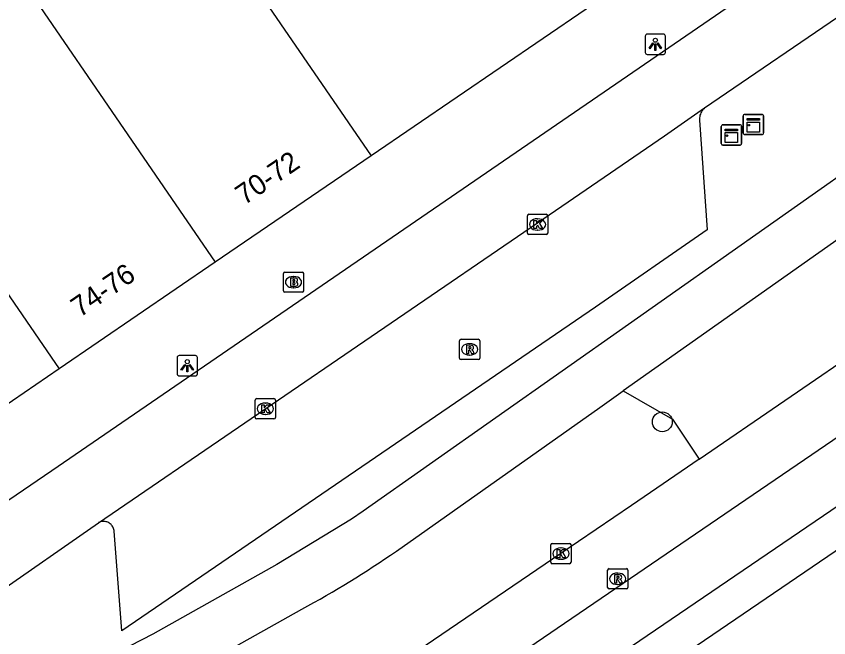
# Model space of a CAD drawing. Extents: x 157466 to 158888, y 383063 to 384677.
# Drawn here: x 158629.25 to 158669.31, y 383692.07 to 383722.72 of the extents above; entities that cross this region are included whole.
import ezdxf

# ---------------------------------------------------------------- set-up
doc = ezdxf.new("R2010")
doc.units = 0
for name, color, linetype in [('IMGEO_Boom', 7, 'Continuous'), ('IMGEO_Brandkraan', 7, 'Continuous'), ('IMGEO_Fietspad_gesloten', 7, 'Continuous'), ('IMGEO_Haag', 7, 'Continuous'), ('IMGEO_Kast', 7, 'Continuous'), ('IMGEO_Kolk', 7, 'Continuous'), ('IMGEO_Lichtpunt', 7, 'Continuous'), ('IMGEO_OVBaan_gesloten', 7, 'Continuous'), ('IMGEO_Pand', 7, 'Continuous'), ('IMGEO_Pand_nummerreeks', 7, 'Continuous'), ('IMGEO_Rijbaan_lokaal_open', 7, 'Continuous'), ('IMGEO_Rijbaan_regionaal_gesloten', 7, 'Continuous'), ('IMGEO_Rioolput', 7, 'Continuous'), ('IMGEO_Voetpad_open', 7, 'Continuous')]:
    doc.layers.add(name, color=color, linetype=linetype)

msp = doc.modelspace()

# ---------------------------------------------------------------- linework, layer by layer
at = {"layer": 'IMGEO_Boom'}
msp.add_circle((158661.102, 383702.722), 0.489, dxfattribs=at)
at = {"layer": 'IMGEO_Brandkraan'}
for p, q in [((158642.418, 383709.183), (158642.418, 383710.035)), ((158642.493, 383710.109), (158643.345, 383710.109)), ((158643.419, 383710.035), (158643.419, 383709.183)), ((158642.906, 383709.889), (158642.931, 383709.889)), ((158642.929, 383709.329), (158642.904, 383709.329)), ((158643.345, 383709.109), (158642.493, 383709.109))]:
    msp.add_line(p, q, dxfattribs=at)
for points in [[(158642.418, 383709.183), (158642.418, 383710.035)], [(158642.493, 383710.109), (158643.345, 383710.109)], [(158643.419, 383710.035), (158643.419, 383709.183)], [(158642.766, 383709.809), (158642.766, 383709.409), (158642.979, 383709.409)], [(158642.997, 383709.809), (158642.766, 383709.809)], [(158642.945, 383709.728), (158642.891, 383709.728), (158642.891, 383709.652)], [(158642.891, 383709.652), (158642.944, 383709.652)], [(158642.953, 383709.576), (158642.891, 383709.576), (158642.891, 383709.495)], [(158642.891, 383709.495), (158642.953, 383709.495)], [(158643.345, 383709.109), (158642.493, 383709.109)]]:
    msp.add_lwpolyline(points, dxfattribs=at)
for centre, radius, start, end in [((158642.495, 383710.033), 0.0765, 91.552, 178.448), ((158642.495, 383710.033), 0.0765, 91.552, 178.448), ((158643.343, 383710.033), 0.0765, 1.552, 88.448), ((158643.343, 383710.033), 0.0765, 1.552, 88.448), ((158642.946, 383709.69), 0.0379, 267.8285, 90.9355), ((158643.001, 383709.664), 0.145, 59.4692, 91.5367), ((158643.026, 383709.711), 0.0922, 285.5137, 58.1501), ((158643.031, 383709.519), 0.105, 301.3115, 78.989), ((158642.954, 383709.535), 0.0404, 269.8759, 90.5077), ((158642.985, 383709.66), 0.251, 268.6676, 293.5347), ((158642.495, 383709.185), 0.0765, 181.552, 268.448), ((158642.495, 383709.185), 0.0765, 181.552, 268.448), ((158643.343, 383709.185), 0.0765, 271.552, 358.448), ((158643.343, 383709.185), 0.0765, 271.552, 358.448)]:
    msp.add_arc(centre, radius, start, end, dxfattribs=at)
for centre, major_axis, ratio, start_param, end_param in [((158642.905, 383709.609), (-0.387, 0.002), 0.722429, 4.712389, 7.853982), ((158642.93, 383709.609), (-0.39, 0.002), 0.717154, 1.570796, 4.712389)]:
    msp.add_ellipse(centre, major_axis=major_axis, ratio=ratio, start_param=start_param, end_param=end_param, dxfattribs=at)
at = {"layer": 'IMGEO_Fietspad_gesloten'}
for points in [[(158673.107, 383717.176), (158672.871, 383716.996), (158659.434, 383707.528), (158646.351, 383698.32), (158645.771, 383697.923), (158642.101, 383695.683), (158635.984, 383692.252), (158632.559, 383690.485), (158625.975, 383687.642), (158625.07, 383687.28), (158622.291, 383686.109), (158619.533, 383684.885)], [(158670.378, 383712.16), (158659.173, 383704.25)], [(158647.99, 383696.349), (158658.02, 383703.436), (158659.173, 383704.25)], [(158637.141, 383690.014), (158643.328, 383693.481)]]:
    msp.add_lwpolyline(points, dxfattribs=at)
msp.add_arc((158619.496, 383737.443), 50.006, 298.462, 304.7366, dxfattribs=at)
at = {"layer": 'IMGEO_Haag'}
msp.add_lwpolyline([(158659.173, 383704.25), (158661.61, 383702.847), (158662.926, 383700.885)], dxfattribs=at)
at = {"layer": 'IMGEO_Kast'}
for p, q in [((158665.091, 383716.96), (158665.091, 383717.801)), ((158665.091, 383717.801), (158665.091, 383716.96)), ((158665.166, 383717.885), (158666.007, 383717.885)), ((158666.007, 383717.885), (158665.166, 383717.885)), ((158666.091, 383717.81), (158666.091, 383716.969)), ((158666.091, 383716.969), (158666.091, 383717.81)), ((158664.01, 383716.444), (158664.01, 383717.285)), ((158664.01, 383717.285), (158664.01, 383716.444)), ((158664.085, 383717.369), (158664.926, 383717.369)), ((158664.926, 383717.369), (158664.085, 383717.369)), ((158665.01, 383717.294), (158665.01, 383716.453)), ((158665.01, 383716.453), (158665.01, 383717.294)), ((158666.016, 383716.885), (158665.175, 383716.885)), ((158665.175, 383716.885), (158666.016, 383716.885)), ((158664.935, 383716.369), (158664.094, 383716.369)), ((158664.094, 383716.369), (158664.935, 383716.369))]:
    msp.add_line(p, q, dxfattribs=at)
for points in [[(158665.286, 383717.675), (158665.886, 383717.675), (158665.886, 383717.59), (158665.286, 383717.59), (158665.286, 383717.675)], [(158665.286, 383717.5), (158665.886, 383717.5), (158665.886, 383717.011), (158665.286, 383717.011), (158665.286, 383717.5)], [(158664.205, 383717.159), (158664.805, 383717.159), (158664.805, 383717.074), (158664.205, 383717.074), (158664.205, 383717.159)], [(158664.205, 383716.984), (158664.805, 383716.984), (158664.805, 383716.495), (158664.205, 383716.495), (158664.205, 383716.984)]]:
    msp.add_lwpolyline(points, dxfattribs=at)
for centre in [(158665.37, 383717.349), (158664.289, 383716.833)]:
    msp.add_circle(centre, 0.0377, dxfattribs=at)
for centre, start, end in [((158665.169, 383717.807), 92.4484, 184.2845), ((158665.169, 383717.807), 92.4484, 184.2845), ((158666.013, 383717.807), 2.4484, 94.2845), ((158666.013, 383717.807), 2.4484, 94.2845), ((158664.088, 383717.291), 92.4484, 184.2845), ((158664.088, 383717.291), 92.4484, 184.2845), ((158664.932, 383717.291), 2.4484, 94.2845), ((158664.932, 383717.291), 2.4484, 94.2845), ((158665.169, 383716.963), 182.4484, 274.2845), ((158665.169, 383716.963), 182.4484, 274.2845), ((158666.013, 383716.963), 272.4484, 4.2845), ((158666.013, 383716.963), 272.4484, 4.2845), ((158664.088, 383716.447), 182.4484, 274.2845), ((158664.088, 383716.447), 182.4484, 274.2845), ((158664.932, 383716.447), 272.4484, 4.2845), ((158664.932, 383716.447), 272.4484, 4.2845)]:
    msp.add_arc(centre, 0.0779, start, end, dxfattribs=at)
at = {"layer": 'IMGEO_Kolk'}
for p, q in [((158654.45, 383712.028), (158654.45, 383712.88)), ((158654.525, 383712.954), (158655.377, 383712.954)), ((158655.451, 383712.88), (158655.451, 383712.028)), ((158654.938, 383712.734), (158654.963, 383712.734)), ((158654.961, 383712.174), (158654.936, 383712.174)), ((158655.377, 383711.954), (158654.525, 383711.954)), ((158641.029, 383702.941), (158641.029, 383703.793)), ((158641.104, 383703.867), (158641.956, 383703.867)), ((158641.517, 383703.647), (158641.542, 383703.647)), ((158642.03, 383703.793), (158642.03, 383702.941)), ((158641.956, 383702.867), (158641.104, 383702.867)), ((158641.54, 383703.087), (158641.515, 383703.087)), ((158655.604, 383695.797), (158655.604, 383696.649)), ((158655.679, 383696.723), (158656.531, 383696.723)), ((158656.092, 383696.503), (158656.117, 383696.503)), ((158656.605, 383696.649), (158656.605, 383695.797)), ((158656.531, 383695.723), (158655.679, 383695.723)), ((158656.115, 383695.943), (158656.09, 383695.943))]:
    msp.add_line(p, q, dxfattribs=at)
for points in [[(158654.45, 383712.028), (158654.45, 383712.88)], [(158654.525, 383712.954), (158655.377, 383712.954)], [(158655.451, 383712.88), (158655.451, 383712.028)], [(158654.771, 383712.654), (158654.894, 383712.654), (158654.894, 383712.503), (158655.024, 383712.654), (158655.188, 383712.654), (158655.042, 383712.503), (158655.195, 383712.254), (158655.043, 383712.254), (158654.958, 383712.418), (158654.894, 383712.351), (158654.894, 383712.254), (158654.771, 383712.254), (158654.771, 383712.654)], [(158655.377, 383711.954), (158654.525, 383711.954)], [(158641.029, 383702.941), (158641.029, 383703.793)], [(158641.104, 383703.867), (158641.956, 383703.867)], [(158642.03, 383703.793), (158642.03, 383702.941)], [(158641.35, 383703.567), (158641.473, 383703.567), (158641.473, 383703.416), (158641.603, 383703.567), (158641.767, 383703.567), (158641.621, 383703.416), (158641.774, 383703.167), (158641.622, 383703.167), (158641.537, 383703.331), (158641.473, 383703.264), (158641.473, 383703.167), (158641.35, 383703.167), (158641.35, 383703.567)], [(158641.956, 383702.867), (158641.104, 383702.867)], [(158655.604, 383695.797), (158655.604, 383696.649)], [(158655.679, 383696.723), (158656.531, 383696.723)], [(158655.925, 383696.423), (158656.048, 383696.423), (158656.048, 383696.272), (158656.178, 383696.423), (158656.342, 383696.423), (158656.196, 383696.272), (158656.349, 383696.023), (158656.197, 383696.023), (158656.112, 383696.187), (158656.048, 383696.12), (158656.048, 383696.023), (158655.925, 383696.023), (158655.925, 383696.423)], [(158656.605, 383696.649), (158656.605, 383695.797)], [(158656.531, 383695.723), (158655.679, 383695.723)]]:
    msp.add_lwpolyline(points, dxfattribs=at)
for centre, start, end in [((158654.527, 383712.878), 91.552, 178.448), ((158654.527, 383712.878), 91.552, 178.448), ((158655.375, 383712.878), 1.552, 88.448), ((158655.375, 383712.878), 1.552, 88.448), ((158654.527, 383712.03), 181.552, 268.448), ((158654.527, 383712.03), 181.552, 268.448), ((158655.375, 383712.03), 271.552, 358.448), ((158655.375, 383712.03), 271.552, 358.448), ((158641.106, 383703.791), 91.552, 178.448), ((158641.106, 383703.791), 91.552, 178.448), ((158641.954, 383703.791), 1.552, 88.448), ((158641.954, 383703.791), 1.552, 88.448), ((158641.106, 383702.943), 181.552, 268.448), ((158641.106, 383702.943), 181.552, 268.448), ((158641.954, 383702.943), 271.552, 358.448), ((158641.954, 383702.943), 271.552, 358.448), ((158655.681, 383696.647), 91.552, 178.448), ((158655.681, 383696.647), 91.552, 178.448), ((158656.529, 383696.647), 1.552, 88.448), ((158656.529, 383696.647), 1.552, 88.448), ((158655.681, 383695.799), 181.552, 268.448), ((158655.681, 383695.799), 181.552, 268.448), ((158656.529, 383695.799), 271.552, 358.448), ((158656.529, 383695.799), 271.552, 358.448)]:
    msp.add_arc(centre, 0.0765, start, end, dxfattribs=at)
for centre, major_axis, ratio, start_param, end_param in [((158654.937, 383712.454), (-0.387, 0.002), 0.722429, 4.712389, 7.853982), ((158654.962, 383712.454), (-0.39, 0.002), 0.717154, 1.570796, 4.712389), ((158641.516, 383703.367), (-0.387, 0.002), 0.722429, 4.712389, 7.853982), ((158641.541, 383703.367), (-0.39, 0.002), 0.717154, 1.570796, 4.712389), ((158656.091, 383696.223), (-0.387, 0.002), 0.722429, 4.712389, 7.853982), ((158656.116, 383696.223), (-0.39, 0.002), 0.717154, 1.570796, 4.712389)]:
    msp.add_ellipse(centre, major_axis=major_axis, ratio=ratio, start_param=start_param, end_param=end_param, dxfattribs=at)
at = {"layer": 'IMGEO_Lichtpunt'}
for p, q in [((158660.259, 383721.743), (158660.259, 383720.936)), ((158660.259, 383721.743), (158660.259, 383720.936)), ((158661.161, 383721.838), (158660.353, 383721.838)), ((158661.161, 383721.838), (158660.353, 383721.838)), ((158661.255, 383720.936), (158661.255, 383721.743)), ((158661.255, 383720.936), (158661.255, 383721.743)), ((158660.353, 383720.842), (158661.161, 383720.842)), ((158660.353, 383720.842), (158661.161, 383720.842)), ((158638.085, 383705.985), (158637.277, 383705.985)), ((158638.085, 383705.985), (158637.277, 383705.985)), ((158637.183, 383705.89), (158637.183, 383705.083)), ((158637.183, 383705.89), (158637.183, 383705.083)), ((158638.179, 383705.083), (158638.179, 383705.89)), ((158638.179, 383705.083), (158638.179, 383705.89)), ((158637.277, 383704.989), (158638.085, 383704.989)), ((158637.277, 383704.989), (158638.085, 383704.989))]:
    msp.add_line(p, q, dxfattribs=at)
for points in [[(158660.633, 383721.407), (158660.672, 383721.379), (158660.484, 383721.117), (158660.446, 383721.144), (158660.633, 383721.407)], [(158660.735, 383721.359), (158660.782, 383721.359), (158660.782, 383721.037), (158660.735, 383721.037), (158660.735, 383721.359)], [(158660.845, 383721.379), (158660.883, 383721.406), (158661.07, 383721.144), (158661.031, 383721.116), (158660.845, 383721.379)], [(158637.557, 383705.554), (158637.596, 383705.526), (158637.408, 383705.264), (158637.37, 383705.291), (158637.557, 383705.554)], [(158637.659, 383705.506), (158637.706, 383705.506), (158637.706, 383705.184), (158637.659, 383705.184), (158637.659, 383705.506)], [(158637.769, 383705.526), (158637.807, 383705.553), (158637.994, 383705.291), (158637.955, 383705.263), (158637.769, 383705.526)]]:
    msp.add_lwpolyline(points, dxfattribs=at)
for centre in [(158660.758, 383721.541), (158637.682, 383705.688)]:
    msp.add_circle(centre, 0.0994, dxfattribs=at)
for centre, start, end in [((158660.353, 383721.743), 90, 180), ((158660.353, 383721.743), 90, 180), ((158661.161, 383721.743), 0, 90), ((158661.161, 383721.743), 0, 90), ((158660.353, 383720.936), 180, 270), ((158660.353, 383720.936), 180, 270), ((158661.161, 383720.936), 270, 0), ((158661.161, 383720.936), 270, 360), ((158637.277, 383705.89), 90, 180), ((158637.277, 383705.89), 90, 180), ((158638.085, 383705.89), 0, 90), ((158638.085, 383705.89), 0, 90), ((158637.277, 383705.083), 180, 270), ((158637.277, 383705.083), 180, 270), ((158638.085, 383705.083), 270, 0), ((158638.085, 383705.083), 270, 360)]:
    msp.add_arc(centre, 0.0946, start, end, dxfattribs=at)
at = {"layer": 'IMGEO_OVBaan_gesloten'}
msp.add_lwpolyline([(158660.551, 383690.171), (158676.424, 383700.983), (158677.454, 383701.704)], dxfattribs=at)
at = {"layer": 'IMGEO_Pand'}
for points in [[(158635.576, 383732.129), (158646.752, 383715.839)], [(158625.509, 383730.343), (158639.063, 383710.588)], [(158667.955, 383730.322), (158646.752, 383715.839)], [(158620.228, 383721.58), (158631.372, 383705.337)], [(158646.752, 383715.839), (158639.063, 383710.588)], [(158639.063, 383710.588), (158631.372, 383705.337)], [(158631.372, 383705.337), (158625.016, 383700.993)]]:
    msp.add_lwpolyline(points, dxfattribs=at)
at = {"layer": 'IMGEO_Rijbaan_lokaal_open'}
for points in [[(158620.976, 383698.331), (158621.483, 383698.02), (158622.017, 383697.756), (158622.572, 383697.54), (158623.144, 383697.375), (158623.616, 383697.279), (158624.146, 383697.217), (158624.679, 383697.203), (158625.212, 383697.236), (158625.74, 383697.317), (158626.258, 383697.444), (158626.762, 383697.618), (158627.25, 383697.835), (158627.716, 383698.096), (158627.837, 383698.173), (158630.998, 383700.327), (158668.641, 383726.152)], [(158663.187, 383718.206), (158670.457, 383723.167), (158670.634, 383723.285)], [(158633.296, 383697.747), (158654.956, 383712.528), (158661.211, 383716.831), (158663.187, 383718.206)], [(158624.539, 383692.604), (158624.797, 383692.575), (158624.991, 383692.553), (158625.186, 383692.548), (158625.381, 383692.561), (158625.574, 383692.591), (158625.764, 383692.639), (158625.949, 383692.703), (158626.127, 383692.783), (158626.294, 383692.877), (158628.141, 383694.152), (158633.296, 383697.747)]]:
    msp.add_lwpolyline(points, dxfattribs=at)
at = {"layer": 'IMGEO_Rijbaan_regionaal_gesloten'}
for points in [[(158662.926, 383700.885), (158671.368, 383706.667), (158673.235, 383707.89)], [(158357.947, 383492.263), (158362.176, 383495.3), (158374.335, 383503.923), (158377.704, 383506.331), (158381.801, 383508.832), (158392.975, 383513.826), (158396.6, 383515.895), (158419.62, 383531.385), (158675.249, 383705.727)], [(158676.506, 383703.162), (158659.584, 383691.635)], [(158662.926, 383700.885), (158660.833, 383699.452), (158659.587, 383698.599), (158656.102, 383696.222), (158640.814, 383685.819), (158625.531, 383675.407), (158610.268, 383664.997), (158594.161, 383654.025), (158577.223, 383642.513), (158564.436, 383633.769), (158549.163, 383623.387), (158533.912, 383612.972), (158529.635, 383610.058), (158518.614, 383602.55), (158510.98, 383597.353), (158503.312, 383592.163), (158500, 383589.896), (158488.049, 383581.718), (158472.766, 383571.328)]]:
    msp.add_lwpolyline(points, dxfattribs=at)
at = {"layer": 'IMGEO_Rioolput'}
for p, q in [((158651.178, 383706.795), (158652.03, 383706.795)), ((158651.103, 383705.869), (158651.103, 383706.721)), ((158651.591, 383706.575), (158651.616, 383706.575)), ((158652.104, 383706.721), (158652.104, 383705.869)), ((158651.614, 383706.015), (158651.589, 383706.015)), ((158652.03, 383705.795), (158651.178, 383705.795)), ((158658.403, 383694.555), (158658.403, 383695.407)), ((158658.478, 383695.481), (158659.33, 383695.481)), ((158658.891, 383695.261), (158658.916, 383695.261)), ((158659.404, 383695.407), (158659.404, 383694.555)), ((158659.33, 383694.481), (158658.478, 383694.481)), ((158658.914, 383694.701), (158658.889, 383694.701))]:
    msp.add_line(p, q, dxfattribs=at)
for points in [[(158651.178, 383706.795), (158652.03, 383706.795)], [(158651.103, 383705.869), (158651.103, 383706.721)], [(158651.692, 383706.493), (158651.44, 383706.495), (158651.44, 383706.095)], [(158651.618, 383706.414), (158651.564, 383706.414), (158651.564, 383706.333)], [(158652.104, 383706.721), (158652.104, 383705.869)], [(158651.44, 383706.095), (158651.564, 383706.095), (158651.564, 383706.257), (158651.575, 383706.257)], [(158651.564, 383706.333), (158651.616, 383706.333)], [(158651.622, 383706.228), (158651.693, 383706.095), (158651.833, 383706.095), (158651.768, 383706.221)], [(158652.03, 383705.795), (158651.178, 383705.795)], [(158658.403, 383694.555), (158658.403, 383695.407)], [(158658.478, 383695.481), (158659.33, 383695.481)], [(158658.992, 383695.179), (158658.74, 383695.181), (158658.74, 383694.781)], [(158659.404, 383695.407), (158659.404, 383694.555)], [(158658.74, 383694.781), (158658.864, 383694.781), (158658.864, 383694.943), (158658.875, 383694.943)], [(158658.918, 383695.1), (158658.864, 383695.1), (158658.864, 383695.019)], [(158658.864, 383695.019), (158658.916, 383695.019)], [(158658.922, 383694.914), (158658.993, 383694.781), (158659.133, 383694.781), (158659.068, 383694.907)], [(158659.33, 383694.481), (158658.478, 383694.481)]]:
    msp.add_lwpolyline(points, dxfattribs=at)
for centre, radius, start, end in [((158651.18, 383706.719), 0.0765, 91.552, 178.448), ((158651.18, 383706.719), 0.0765, 91.552, 178.448), ((158652.028, 383706.719), 0.0765, 1.552, 88.448), ((158652.028, 383706.719), 0.0765, 1.552, 88.448), ((158651.624, 383706.318), 0.0964, 77.0061, 93.1865), ((158651.638, 383706.375), 0.0378, 276.6634, 79.6772), ((158651.691, 383706.383), 0.109, 350.3612, 89.416), ((158651.574, 383706.204), 0.0533, 26.0293, 88.6989), ((158651.6, 383706.522), 0.19, 274.7715, 282.9687), ((158651.689, 383706.383), 0.112, 277.5842, 350.9817), ((158651.673, 383706.168), 0.108, 29.5134, 73.7905), ((158651.18, 383705.871), 0.0765, 181.552, 268.448), ((158651.18, 383705.871), 0.0765, 181.552, 268.448), ((158652.028, 383705.871), 0.0765, 271.552, 358.448), ((158652.028, 383705.871), 0.0765, 271.552, 358.448), ((158658.48, 383695.405), 0.0765, 91.552, 178.448), ((158658.48, 383695.405), 0.0765, 91.552, 178.448), ((158658.991, 383695.069), 0.109, 350.3612, 89.416), ((158659.328, 383695.405), 0.0765, 1.552, 88.448), ((158659.328, 383695.405), 0.0765, 1.552, 88.448), ((158658.874, 383694.89), 0.0533, 26.0293, 88.6989), ((158658.9, 383695.208), 0.19, 274.7715, 282.9687), ((158658.924, 383695.004), 0.0964, 77.0061, 93.1865), ((158658.938, 383695.061), 0.0378, 276.6634, 79.6772), ((158658.989, 383695.069), 0.112, 277.5842, 350.9817), ((158658.973, 383694.854), 0.108, 29.5134, 73.7905), ((158658.48, 383694.557), 0.0765, 181.552, 268.448), ((158658.48, 383694.557), 0.0765, 181.552, 268.448), ((158659.328, 383694.557), 0.0765, 271.552, 358.448), ((158659.328, 383694.557), 0.0765, 271.552, 358.448)]:
    msp.add_arc(centre, radius, start, end, dxfattribs=at)
for centre, major_axis, ratio, start_param, end_param in [((158651.59, 383706.295), (-0.387, 0.002), 0.722429, 4.712389, 7.853982), ((158651.615, 383706.295), (-0.39, 0.002), 0.717154, 1.570796, 4.712389), ((158658.89, 383694.981), (-0.387, 0.002), 0.722429, 4.712389, 7.853982), ((158658.915, 383694.981), (-0.39, 0.002), 0.717154, 1.570796, 4.712389)]:
    msp.add_ellipse(centre, major_axis=major_axis, ratio=ratio, start_param=start_param, end_param=end_param, dxfattribs=at)
at = {"layer": 'IMGEO_Voetpad_open'}
msp.add_lwpolyline([(158663.187, 383718.206), (158663.141, 383718.164), (158663.099, 383718.117), (158663.062, 383718.068), (158663.029, 383718.015), (158663.001, 383717.959), (158662.978, 383717.901), (158662.96, 383717.841), (158662.948, 383717.78), (158662.941, 383717.718), (158662.94, 383717.656), (158662.943, 383717.605), (158663.317, 383712.194), (158657.801, 383708.382), (158634.456, 383692.423), (158634.076, 383697.324), (158634.07, 383697.371), (158634.06, 383697.417), (158634.046, 383697.462), (158634.029, 383697.506), (158634.007, 383697.548), (158633.981, 383697.588), (158633.952, 383697.625), (158633.92, 383697.66), (158633.885, 383697.691), (158633.848, 383697.72), (158633.807, 383697.744), (158633.765, 383697.766), (158633.721, 383697.783), (158633.676, 383697.796), (158633.63, 383697.806), (158633.583, 383697.811), (158633.536, 383697.812), (158633.488, 383697.808), (158633.442, 383697.801), (158633.396, 383697.789), (158633.351, 383697.773), (158633.309, 383697.754), (158633.296, 383697.747)], dxfattribs=at)

# ---------------------------------------------------------------- texts
at = {"layer": 'IMGEO_Pand_nummerreeks'}
for s, rotation, p in [('70-72', 34.3316, (158640.493, 383713.381)), ('74-76', 34.3259, (158632.383, 383707.843))]:
    msp.add_text(s, height=1, rotation=rotation, dxfattribs=at).set_placement(p)

doc.saveas('drawing.dxf')
